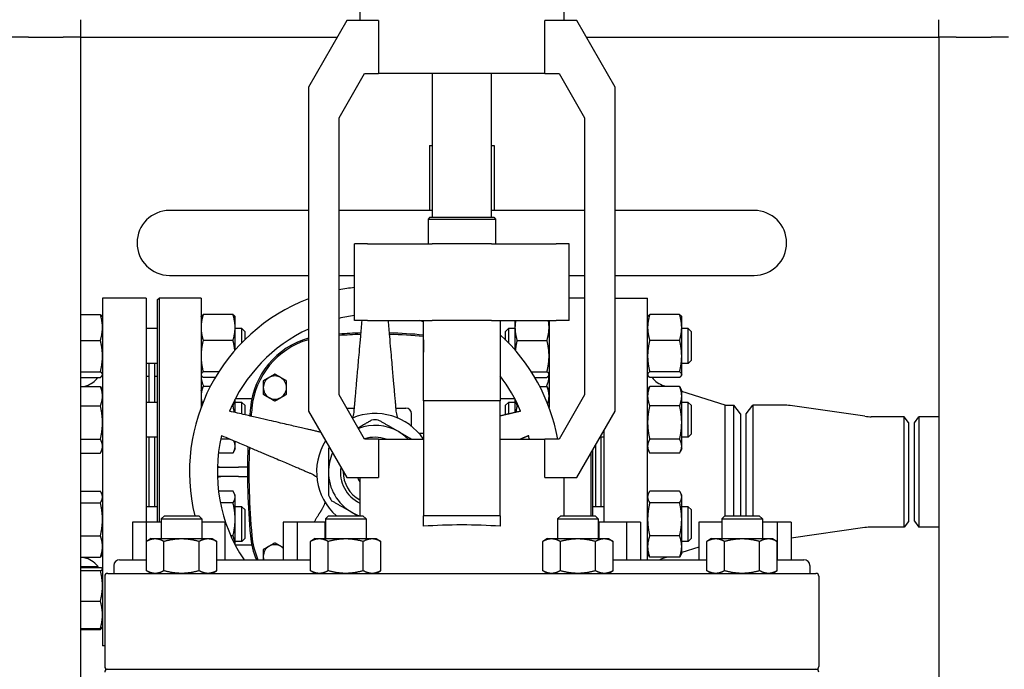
# Model space of a CAD drawing. Header units: inches. Extents: x 24 to 1128, y -69 to 748.
# Tile 472 of 656: x 601 to 622, y 362 to 376. Entities that reach past the tile are written whole.
import ezdxf

# ---------------------------------------------------------------- set-up
doc = ezdxf.new("R2010")
doc.units = ezdxf.units.IN
doc.header["$LTSCALE"] = 32
doc.header["$MEASUREMENT"] = 0
doc.layers.add('Visible (ANSI)', color=7, linetype='Continuous', lineweight=30)

msp = doc.modelspace()

# ---------------------------------------------------------------- linework, layer by layer
at = {"layer": 'Visible (ANSI)'}
for p, q in [((608.58178, 377.04017), (608.58178, 376.21317)), ((612.97949, 377.04017), (612.97949, 376.21317)), ((602.56363, 376.23367), (602.56363, 375.85867)), ((608.29963, 376.21317), (607.47263, 374.78076)), ((608.98816, 376.21317), (608.29963, 376.21317)), ((608.98816, 376.21317), (608.98816, 375.07037)), ((613.26163, 376.21317), (612.57311, 376.21317)), ((612.57311, 375.07037), (612.57311, 376.21317)), ((614.08863, 374.78076), (613.26163, 376.21317)), ((621.06363, 375.85867), (621.06363, 376.23367)), ((601.43863, 375.85867), (601.06363, 375.85867)), ((601.43863, 375.85867), (602.18863, 375.85867)), ((602.56363, 375.85867), (602.18863, 375.85867)), ((602.56363, 375.85867), (602.56363, 340.10867)), ((602.56363, 375.85867), (608.09496, 375.85867)), ((613.4663, 375.85867), (621.06363, 375.85867)), ((621.06363, 375.85867), (621.06363, 340.10867)), ((621.43863, 375.85867), (621.06363, 375.85867)), ((621.43863, 375.85867), (622.18863, 375.85867)), ((622.56363, 375.85867), (622.18863, 375.85867)), ((608.13423, 374.11543), (608.68557, 375.07037)), ((608.68557, 375.07037), (608.98816, 375.07037)), ((612.57311, 375.07037), (608.98816, 375.07037)), ((610.14463, 375.07037), (610.14463, 371.97287)), ((611.41663, 375.07037), (611.41663, 371.97287)), ((612.57311, 375.07037), (612.8757, 375.07037)), ((612.8757, 375.07037), (613.42703, 374.11543)), ((607.47263, 374.78076), (607.47263, 367.79658)), ((614.08863, 367.79658), (614.08863, 374.78076)), ((608.13423, 368.14611), (608.13423, 374.11543)), ((613.42703, 374.11543), (613.42703, 368.14611)), ((610.08063, 373.52117), (610.14463, 373.52117)), ((610.08063, 373.52117), (610.08063, 372.12117)), ((611.41663, 373.52117), (611.48063, 373.52117)), ((611.48063, 373.52117), (611.48063, 372.12117)), ((607.47263, 372.12117), (604.48063, 372.12117)), ((610.14463, 372.12117), (608.13423, 372.12117)), ((613.42703, 372.12117), (611.41663, 372.12117)), ((617.08063, 372.12117), (614.08863, 372.12117)), ((610.09113, 371.97287), (610.05213, 371.93387)), ((610.05213, 371.93387), (611.50913, 371.93387)), ((610.05213, 371.93387), (610.05213, 371.40117)), ((610.09113, 371.97287), (611.47013, 371.97287)), ((611.47013, 371.97287), (611.50913, 371.93387)), ((611.50913, 371.93387), (611.50913, 371.40117)), ((608.74787, 371.40117), (608.46503, 371.40117)), ((608.46503, 369.74717), (608.46503, 371.40117)), ((608.74787, 371.40117), (610.14053, 371.40117)), ((611.42074, 371.40117), (610.14053, 371.40117)), ((611.42074, 371.40117), (612.8134, 371.40117)), ((613.09623, 371.40117), (612.8134, 371.40117)), ((613.09623, 369.74717), (613.09623, 371.40117)), ((604.48063, 370.72117), (607.47263, 370.72117)), ((608.13423, 370.72117), (608.46503, 370.72117)), ((613.09623, 370.72117), (613.42703, 370.72117)), ((614.08863, 370.72117), (617.08063, 370.72117)), ((603.03563, 370.23367), (603.03563, 362.73367)), ((603.97563, 370.23367), (603.03563, 370.23367)), ((603.97563, 370.23367), (603.97563, 365.40117)), ((604.22313, 370.20242), (604.25438, 370.23367)), ((604.22313, 365.40117), (604.22313, 370.20242)), ((604.25438, 370.23367), (604.25438, 365.40117)), ((605.16063, 370.23367), (604.25438, 370.23367)), ((605.16063, 370.23367), (605.16063, 367.87561)), ((613.42703, 370.23367), (613.09623, 370.23367)), ((614.08863, 370.23367), (614.78563, 370.23367)), ((614.78563, 364.59117), (614.78563, 370.23367)), ((602.56363, 369.87636), (602.99055, 369.87636)), ((603.03563, 369.82488), (603.03148, 369.83378)), ((605.16063, 369.82488), (605.16478, 369.83378)), ((605.84955, 369.87636), (605.20572, 369.87636)), ((605.89463, 369.82488), (605.89048, 369.83378)), ((605.89463, 369.59837), (605.89463, 369.82488)), ((608.74787, 369.74717), (608.46503, 369.74717)), ((608.74787, 369.74717), (610.14053, 369.74717)), ((609.95383, 368.84501), (609.95383, 369.74717)), ((611.42074, 369.74717), (610.14053, 369.74717)), ((611.42074, 369.74717), (612.8134, 369.74717)), ((611.60743, 369.74717), (611.60743, 368.84501)), ((611.92663, 369.74717), (611.92663, 369.59837)), ((612.66063, 369.74717), (612.66063, 367.87561)), ((613.09623, 369.74717), (612.8134, 369.74717)), ((614.78563, 369.82488), (614.78978, 369.83378)), ((615.47455, 369.87636), (614.83072, 369.87636)), ((615.51963, 369.82488), (615.51548, 369.83378)), ((615.51963, 369.59837), (615.51963, 369.82488)), ((604.22313, 369.57488), (603.97563, 369.57488)), ((605.89463, 369.11117), (605.89463, 369.59837)), ((606.03813, 369.57488), (605.89463, 369.57488)), ((606.03813, 369.26733), (606.03813, 369.57488)), ((606.10063, 369.51238), (606.03813, 369.57488)), ((606.10063, 369.51238), (606.10063, 369.3304)), ((611.72313, 369.51238), (611.78563, 369.57488)), ((611.72313, 369.32793), (611.72313, 369.51238)), ((611.78563, 369.57488), (611.78563, 369.26474)), ((611.92663, 369.57488), (611.78563, 369.57488)), ((611.92663, 369.59837), (611.92663, 369.11117)), ((615.51963, 368.98215), (615.51963, 369.59837)), ((615.66063, 369.57488), (615.51963, 369.57488)), ((615.66063, 368.82488), (615.66063, 369.57488)), ((615.72313, 369.51238), (615.66063, 369.57488)), ((615.72313, 369.51238), (615.72313, 368.88738)), ((602.56363, 369.32039), (602.99055, 369.32039)), ((605.84955, 369.32039), (605.20572, 369.32039)), ((609.95363, 369.33487), (609.95383, 369.33487)), ((609.95363, 369.33487), (609.95363, 369.06605)), ((611.60743, 369.33487), (611.60763, 369.33487)), ((611.60763, 369.33487), (611.60763, 369.06605)), ((611.97172, 369.32039), (612.61555, 369.32039)), ((615.47455, 369.32039), (614.83072, 369.32039)), ((609.95363, 369.06605), (609.95383, 369.06605)), ((611.60743, 369.06605), (611.60763, 369.06605)), ((609.95383, 368.01817), (609.95383, 368.84501)), ((611.60743, 368.84501), (611.60743, 368.01817)), ((615.51963, 368.58365), (615.51963, 368.98215)), ((615.72313, 368.88738), (615.66063, 368.82488)), ((602.56363, 368.64391), (602.99055, 368.64391)), ((604.22313, 368.82488), (603.97563, 368.82488)), ((604.04063, 367.98376), (604.04063, 368.82488)), ((604.16063, 367.98376), (604.16063, 368.82488)), ((605.54412, 368.64391), (605.20572, 368.64391)), ((612.27714, 368.64391), (612.61555, 368.64391)), ((615.47455, 368.64391), (614.83072, 368.64391)), ((615.66063, 368.82488), (615.51963, 368.82488)), ((602.56363, 368.5234), (602.99055, 368.5234)), ((603.03563, 368.57488), (603.03148, 368.56598)), ((604.03563, 368.54367), (603.97563, 368.54367)), ((604.03563, 368.54367), (604.03563, 367.98376)), ((604.03563, 368.42367), (604.04063, 368.42367)), ((604.22313, 368.54367), (604.16063, 368.54367)), ((605.16063, 368.57488), (605.16478, 368.56598)), ((605.46977, 368.5234), (605.20572, 368.5234)), ((612.35149, 368.5234), (612.61555, 368.5234)), ((612.66063, 368.57488), (612.65648, 368.56598)), ((614.78563, 368.57488), (614.78978, 368.56598)), ((615.47455, 368.5234), (614.83072, 368.5234)), ((615.51963, 368.57488), (615.51548, 368.56598)), ((615.51963, 368.57488), (615.51963, 368.58365)), ((602.56363, 368.32726), (602.99055, 368.32726)), ((602.63652, 368.32726), (602.68661, 368.34312)), ((603.03563, 368.23376), (603.00651, 368.29622)), ((605.16063, 368.23376), (605.18976, 368.29622)), ((605.36082, 368.32726), (605.20572, 368.32726)), ((612.46045, 368.32726), (612.61555, 368.32726)), ((612.66063, 368.23376), (612.63151, 368.29622)), ((614.78563, 368.23376), (614.81476, 368.29622)), ((615.47455, 368.32726), (614.83072, 368.32726)), ((615.18474, 368.32726), (615.13466, 368.34312)), ((615.51963, 368.23376), (615.49051, 368.29622)), ((615.51963, 368.11829), (615.51963, 368.23376)), ((616.45897, 367.92367), (615.51963, 368.22119)), ((605.89463, 367.76485), (605.89463, 368.0533)), ((606.25354, 368.05847), (605.89733, 368.05847)), ((608.68557, 367.19117), (608.13423, 368.14611)), ((609.95383, 368.01817), (609.95383, 365.53717)), ((611.60743, 368.01817), (609.95383, 368.01817)), ((611.92394, 368.05847), (611.60743, 368.05847)), ((611.60743, 365.53717), (611.60743, 368.01817)), ((611.92663, 368.0533), (611.92663, 367.76485)), ((613.42703, 368.14611), (612.8757, 367.19117)), ((615.51963, 367.55008), (615.51963, 368.11829)), ((602.56363, 367.90933), (602.99055, 367.90933)), ((604.22313, 367.98376), (603.97563, 367.98376)), ((605.84955, 367.90933), (605.82397, 367.90933)), ((606.03813, 367.98376), (605.89463, 367.98376)), ((606.03813, 367.73173), (606.03813, 367.98376)), ((606.10063, 367.92126), (606.03813, 367.98376)), ((606.10063, 367.92126), (606.10063, 367.7173)), ((607.47263, 367.79658), (608.29963, 366.36417)), ((608.29848, 367.86162), (608.45911, 367.86162)), ((609.36215, 367.86162), (609.57303, 367.86162)), ((611.72313, 367.92126), (611.78563, 367.98376)), ((611.72313, 367.71787), (611.72313, 367.92126)), ((611.78563, 367.98376), (611.78563, 367.7323)), ((611.92663, 367.98376), (611.78563, 367.98376)), ((611.97172, 367.90933), (611.9973, 367.90933)), ((613.26163, 366.36417), (614.08863, 367.79658)), ((615.47455, 367.90933), (614.83072, 367.90933)), ((615.66063, 367.98376), (615.51963, 367.98376)), ((615.66063, 367.23376), (615.66063, 367.98376)), ((615.72313, 367.92126), (615.66063, 367.98376)), ((615.72313, 367.92126), (615.72313, 367.29626)), ((616.45897, 365.53717), (616.45897, 367.92367)), ((616.45897, 367.92367), (616.64176, 367.92367)), ((616.64176, 365.53717), (616.64176, 367.92367)), ((616.78563, 367.73617), (616.64176, 367.92367)), ((616.91063, 367.73617), (617.05451, 367.92367)), ((617.05451, 367.92367), (617.05451, 365.53717)), ((617.71457, 367.92367), (617.05451, 367.92367)), ((619.46528, 367.68372), (617.85599, 367.91362)), ((609.69803, 367.46713), (609.69803, 367.73662)), ((616.78563, 367.73617), (616.78563, 365.53717)), ((616.91063, 365.53717), (616.91063, 367.73617)), ((620.31472, 367.67367), (619.6067, 367.67367)), ((620.31472, 365.29367), (620.31472, 367.67367)), ((620.41063, 367.54867), (620.31472, 367.67367)), ((620.53563, 367.54617), (620.63155, 367.67117)), ((620.63155, 367.67117), (620.63155, 365.29617)), ((621.06363, 367.67117), (620.63155, 367.67117)), ((613.84563, 365.40117), (613.84563, 367.37569)), ((615.51963, 367.04054), (615.51963, 367.55008)), ((620.41063, 367.54867), (620.41063, 365.41867)), ((620.53563, 365.42117), (620.53563, 367.54617)), ((602.56363, 367.19083), (602.99055, 367.19083)), ((604.22313, 367.23376), (603.97563, 367.23376)), ((604.03563, 367.23376), (604.03563, 365.73358)), ((604.04063, 365.73358), (604.04063, 367.23376)), ((604.16063, 365.73358), (604.16063, 367.23376)), ((605.78614, 367.19083), (605.58499, 367.19083)), ((605.89463, 367.04054), (605.89463, 367.14477)), ((608.98816, 367.19117), (608.68557, 367.19117)), ((608.98816, 367.19117), (609.95383, 367.19117)), ((608.98816, 367.19117), (608.98816, 366.36417)), ((611.60743, 367.19117), (612.57311, 367.19117)), ((612.8757, 367.19117), (612.57311, 367.19117)), ((612.57311, 366.36417), (612.57311, 367.19117)), ((613.84563, 367.23376), (613.76369, 367.23376)), ((613.78563, 365.73358), (613.78563, 367.23376)), ((615.47455, 367.19083), (614.83072, 367.19083)), ((615.66063, 367.23376), (615.51963, 367.23376)), ((615.72313, 367.29626), (615.66063, 367.23376)), ((603.03563, 366.98376), (603.00651, 366.9213)), ((605.89463, 366.98376), (605.86551, 366.9213)), ((605.89463, 366.98376), (605.89463, 367.04054)), ((613.59813, 366.947), (613.59813, 365.53717)), ((613.66063, 367.05526), (613.66063, 365.73358)), ((613.66563, 365.73358), (613.66563, 367.06392)), ((614.78563, 366.98376), (614.81476, 366.9213)), ((615.51963, 366.98376), (615.49051, 366.9213)), ((615.51963, 366.98376), (615.51963, 367.04054)), ((602.56363, 366.89026), (602.99055, 366.89026)), ((605.84955, 366.89026), (605.53503, 366.89026)), ((613.56688, 365.53717), (613.56688, 366.89288)), ((615.47455, 366.89026), (614.83072, 366.89026)), ((605.5121, 366.58367), (605.96563, 366.58367)), ((606.16097, 366.58367), (605.96563, 366.58367)), ((605.96563, 366.38367), (605.5121, 366.38367)), ((605.96563, 366.38367), (606.16097, 366.38367)), ((608.29963, 366.36417), (608.98816, 366.36417)), ((608.58178, 366.36417), (608.58178, 365.53717)), ((612.57311, 366.36417), (613.26163, 366.36417)), ((612.97949, 366.36417), (612.97949, 365.53717)), ((602.56363, 366.07014), (602.99055, 366.07014)), ((603.03563, 365.98358), (603.01616, 366.02535)), ((605.84955, 366.07014), (605.53588, 366.07014)), ((605.89463, 365.98358), (605.87516, 366.02535)), ((605.89463, 365.94443), (605.89463, 365.98358)), ((605.89463, 365.46294), (605.89463, 365.94443)), ((614.78563, 365.98358), (614.80511, 366.02535)), ((615.47455, 366.07014), (614.83072, 366.07014)), ((615.51963, 365.98358), (615.50016, 366.02535)), ((615.51963, 365.94443), (615.51963, 365.98358)), ((615.51963, 365.46294), (615.51963, 365.94443)), ((602.56363, 365.81872), (602.99055, 365.81872)), ((604.22313, 365.73358), (603.97563, 365.73358)), ((605.84955, 365.81872), (605.57629, 365.81872)), ((606.03813, 365.73358), (605.89463, 365.73358)), ((606.03813, 364.98358), (606.03813, 365.73358)), ((606.10063, 365.67108), (606.03813, 365.73358)), ((606.10063, 365.67108), (606.10063, 365.04608)), ((613.84563, 365.73358), (613.59813, 365.73358)), ((615.47455, 365.81872), (614.83072, 365.81872)), ((615.66063, 365.73358), (615.51963, 365.73358)), ((615.66063, 364.98358), (615.66063, 365.73358)), ((615.72313, 365.67108), (615.66063, 365.73358)), ((615.72313, 365.67108), (615.72313, 365.04608)), ((604.36877, 365.53717), (604.30262, 365.47102)), ((604.30262, 365.47102), (605.17762, 365.47102)), ((604.30262, 365.47102), (604.30262, 365.04667)), ((604.36877, 365.53717), (605.11147, 365.53717)), ((605.11147, 365.53717), (605.17762, 365.47102)), ((605.17762, 365.47102), (605.17762, 365.04667)), ((605.89463, 364.91404), (605.89463, 365.46294)), ((607.90722, 365.53717), (607.84107, 365.47102)), ((607.84107, 365.47102), (608.71607, 365.47102)), ((607.84107, 365.47102), (607.84107, 365.04667)), ((607.90722, 365.53717), (608.64992, 365.53717)), ((608.64992, 365.53717), (608.71607, 365.47102)), ((608.71607, 365.47102), (608.71607, 365.04667)), ((609.95383, 365.31235), (609.95383, 365.53717)), ((611.60743, 365.53717), (609.95383, 365.53717)), ((611.60743, 365.53717), (611.60743, 365.31235)), ((612.91134, 365.53717), (612.84519, 365.47102)), ((612.84519, 365.47102), (613.72019, 365.47102)), ((612.84519, 365.47102), (612.84519, 365.04667)), ((612.91134, 365.53717), (613.65404, 365.53717)), ((613.65404, 365.53717), (613.72019, 365.47102)), ((613.72019, 365.47102), (613.72019, 365.04667)), ((615.51963, 364.8771), (615.51963, 365.46294)), ((616.44979, 365.53717), (616.38364, 365.47102)), ((616.38364, 365.47102), (617.25864, 365.47102)), ((616.38364, 365.47102), (616.38364, 365.04667)), ((616.44979, 365.53717), (617.19249, 365.53717)), ((617.19249, 365.53717), (617.25864, 365.47102)), ((617.25864, 365.47102), (617.25864, 365.04667)), ((603.68063, 365.40117), (603.68063, 364.59117)), ((603.98063, 365.40117), (603.68063, 365.40117)), ((603.98063, 365.40117), (603.98063, 364.59117)), ((604.30262, 365.40117), (603.98063, 365.40117)), ((605.67108, 365.40117), (605.17762, 365.40117)), ((605.67108, 365.40117), (605.67108, 364.59117)), ((606.93063, 365.40117), (606.93063, 364.59117)), ((607.23063, 365.40117), (606.93063, 365.40117)), ((607.23063, 365.40117), (607.23063, 364.59117)), ((607.83063, 365.40117), (607.23063, 365.40117)), ((607.83063, 365.40117), (607.83063, 365.04667)), ((607.84107, 365.40117), (607.83063, 365.40117)), ((613.73063, 365.40117), (613.72019, 365.40117)), ((613.73063, 365.40117), (613.73063, 365.04667)), ((614.33063, 365.40117), (613.73063, 365.40117)), ((614.33063, 365.40117), (614.33063, 364.59117)), ((614.63063, 365.40117), (614.33063, 365.40117)), ((614.63063, 365.40117), (614.63063, 364.59117)), ((615.89018, 365.40117), (615.89018, 364.59117)), ((616.38364, 365.40117), (615.89018, 365.40117)), ((617.58063, 365.40117), (617.25864, 365.40117)), ((617.58063, 365.40117), (617.58063, 364.59117)), ((617.88063, 365.40117), (617.58063, 365.40117)), ((617.88063, 365.40117), (617.88063, 364.59117)), ((619.46528, 365.28362), (617.88063, 365.05724)), ((620.31472, 365.29367), (619.6067, 365.29367)), ((620.41063, 365.41867), (620.31472, 365.29367)), ((620.53563, 365.42117), (620.63155, 365.29617)), ((621.06363, 365.29617), (620.63155, 365.29617)), ((602.56363, 365.10717), (602.99055, 365.10717)), ((604.08412, 365.04667), (603.98264, 364.98808)), ((604.08412, 365.04667), (604.17201, 365.04667)), ((604.17201, 365.04667), (604.74012, 365.04667)), ((604.74012, 365.04667), (605.30824, 365.04667)), ((605.30824, 365.04667), (605.39612, 365.04667)), ((605.39612, 365.04667), (605.49761, 364.98808)), ((605.84955, 365.10717), (605.80174, 365.10717)), ((606.10063, 365.04608), (606.03813, 364.98358)), ((607.62257, 365.04667), (607.52109, 364.98808)), ((607.62257, 365.04667), (607.71046, 365.04667)), ((607.71046, 365.04667), (608.27857, 365.04667)), ((608.27857, 365.04667), (608.84668, 365.04667)), ((608.84668, 365.04667), (608.93457, 365.04667)), ((608.93457, 365.04667), (609.03606, 364.98808)), ((612.62669, 365.04667), (612.52521, 364.98808)), ((612.62669, 365.04667), (612.71458, 365.04667)), ((612.71458, 365.04667), (613.28269, 365.04667)), ((613.28269, 365.04667), (613.85081, 365.04667)), ((613.85081, 365.04667), (613.93869, 365.04667)), ((613.93869, 365.04667), (614.04018, 364.98808)), ((615.47455, 365.10717), (614.83072, 365.10717)), ((615.72313, 365.04608), (615.66063, 364.98358)), ((616.16514, 365.04667), (616.06366, 364.98808)), ((616.16514, 365.04667), (616.25303, 365.04667)), ((616.25303, 365.04667), (616.82114, 365.04667)), ((616.82114, 365.04667), (617.38925, 365.04667)), ((617.38925, 365.04667), (617.47714, 365.04667)), ((617.47714, 365.04667), (617.57863, 364.98808)), ((603.98264, 364.35526), (603.98264, 364.98808)), ((604.36138, 364.35526), (604.36138, 364.98808)), ((605.11887, 364.35526), (605.11887, 364.98808)), ((605.49761, 364.35526), (605.49761, 364.98808)), ((606.03813, 364.98358), (605.89463, 364.98358)), ((606.25354, 364.90887), (605.89733, 364.90887)), ((607.52109, 364.35526), (607.52109, 364.98808)), ((607.89983, 364.35526), (607.89983, 364.98808)), ((608.65731, 364.35526), (608.65731, 364.98808)), ((609.03606, 364.35526), (609.03606, 364.98808)), ((612.52521, 364.35526), (612.52521, 364.98808)), ((612.90395, 364.35526), (612.90395, 364.98808)), ((613.66144, 364.35526), (613.66144, 364.98808)), ((614.04018, 364.35526), (614.04018, 364.98808)), ((615.66063, 364.98358), (615.51963, 364.98358)), ((615.51963, 364.73358), (615.51963, 364.8771)), ((615.89018, 364.86352), (615.51963, 364.74615)), ((616.06366, 364.35526), (616.06366, 364.98808)), ((616.4424, 364.35526), (616.4424, 364.98808)), ((617.19988, 364.35526), (617.19988, 364.98808)), ((617.57863, 364.35526), (617.57863, 364.98808)), ((602.56363, 364.64703), (602.99055, 364.64703)), ((602.6146, 364.64703), (602.68661, 364.62422)), ((603.03563, 364.73358), (603.01616, 364.69181)), ((614.78563, 364.73358), (614.80511, 364.69181)), ((615.47455, 364.64703), (614.83072, 364.64703)), ((615.20667, 364.64703), (615.13466, 364.62422)), ((615.51963, 364.73358), (615.50016, 364.69181)), ((602.56363, 364.44394), (602.93832, 364.44394)), ((602.56363, 364.42358), (602.99055, 364.42358)), ((603.03563, 364.39246), (603.03434, 364.39524)), ((603.28063, 364.46617), (603.28063, 364.29667)), ((603.40563, 364.59117), (603.98264, 364.59117)), ((605.49761, 364.59117), (607.52109, 364.59117)), ((614.04018, 364.59117), (616.06366, 364.59117)), ((617.57863, 364.59117), (618.15563, 364.59117)), ((618.28063, 364.46617), (618.28063, 364.29667)), ((602.56363, 364.35582), (602.99055, 364.35582)), ((603.08463, 364.23367), (603.08463, 362.29217)), ((603.14763, 364.29667), (618.41363, 364.29667)), ((604.08412, 364.29667), (603.98264, 364.35526)), ((605.39612, 364.29667), (605.49761, 364.35526)), ((607.62257, 364.29667), (607.52109, 364.35526)), ((608.93457, 364.29667), (609.03606, 364.35526)), ((612.62669, 364.29667), (612.52521, 364.35526)), ((613.93869, 364.29667), (614.04018, 364.35526)), ((616.16514, 364.29667), (616.06366, 364.35526)), ((617.47714, 364.29667), (617.57863, 364.35526)), ((618.47663, 364.23367), (618.47663, 362.29217)), ((602.56363, 363.6997), (602.99055, 363.6997)), ((602.56363, 363.11134), (602.99055, 363.11134)), ((603.03434, 363.13969), (603.03148, 363.13356)), ((603.03563, 363.14246), (603.03434, 363.13969)), ((602.56363, 363.09098), (602.99055, 363.09098)), ((603.08463, 362.73367), (603.03563, 362.73367)), ((603.14763, 362.22917), (618.41363, 362.22917)), ((603.14763, 362.22917), (618.41363, 362.22917))]:
    msp.add_line(p, q, dxfattribs=at)
for centre, radius, start, end in [((604.48063, 371.42117), 0.7, 90, 270), ((617.08063, 371.42117), 0.7, 270, 90), ((608.91063, 366.48367), 4, 96.396026, 101.192153), ((608.91063, 366.48367), 4, 111.069492, 193.68743), ((608.91063, 366.48367), 3.4, 97.530782, 103.200122), ((608.91063, 366.48367), 3.4, 72.132095, 73.70973), ((608.91063, 366.48367), 3.4, 115.020416, 157.35073), ((608.91063, 358.2632), 11.22047, 91.583081, 93.967749), ((608.91063, 358.2632), 11.22047, 84.66534, 88.416919), ((607.94885, 367.70251), 1.73228, 105.956589, 174.744707), ((607.94885, 367.70251), 1.70103, 106.25778, 174.744707), ((608.91063, 358.2632), 11.18922, 91.601548, 93.978848), ((608.91063, 358.2632), 11.18922, 84.650398, 88.398452), ((608.91063, 366.48367), 4, 10.18779, 47.607944), ((610.78063, 371.06687), 2.165, 247.543237, 247.548964), ((610.78063, 371.06687), 2.165, 292.451036, 292.456763), ((602.53563, 368.81978), 0.5, 287.574716, 323.645749), ((605.66063, 368.55847), 0.5, 180, 207.543912), ((606.75118, 368.30257), 0.25, 120, 180), ((606.75118, 368.30257), 0.25, 60, 120), ((606.75118, 368.30257), 0.25, 0, 60), ((608.91063, 366.48367), 3.4, 22.64927, 37.516644), ((612.16063, 368.55847), 0.5, 332.456088, 0), ((615.28563, 368.81978), 0.5, 216.354251, 252.425284), ((606.75118, 368.30257), 0.25, 180, 240), ((606.75118, 368.30257), 0.25, 300, 0), ((606.75118, 368.30257), 0.25, 240, 300), ((621.2, 366.48367), 15.03937, 174.744704, 175.39081), ((621.2, 366.48367), 15.00812, 174.744704, 175.408408), ((609.57303, 367.73662), 0.125, 0, 90), ((617.71457, 366.92367), 1, 81.869898, 90), ((608.91063, 366.48367), 1.25984, 34.165006, 112.757073), ((608.91063, 366.48367), 1.12205, 86.525352, 93.474648), ((596.62126, 366.48367), 15.03937, 4.60919, 4.820663), ((619.6067, 368.67367), 1, 261.869898, 270), ((608.91063, 366.48367), 1.00394, 60, 110.896774), ((608.91063, 366.48367), 1.00394, 44.807371, 60), ((608.91063, 366.48367), 3.4, 166.64927, 213.822207), ((608.91063, 366.48367), 1.25984, 147.867773, 228.701757), ((608.91063, 366.48367), 0.74803, 71.052375, 107.740518), ((608.91063, 366.48367), 3.4, 12.010341, 13.35073), ((621.2, 366.48367), 15.03937, 177.927003, 185.255296), ((621.2, 366.48367), 15.00812, 177.972631, 185.255296), ((608.91063, 366.48367), 1.12205, 151.657248, 153.474648), ((608.91063, 366.48367), 1.00394, 155.91484, 180), ((608.91063, 366.48367), 0.74803, 171.92972, 243.919719), ((608.91063, 366.48367), 1.00394, 180, 240), ((608.91063, 366.48367), 0.68553, 179.207747, 241.333458), ((608.91063, 366.48367), 0.3937, 197.669747, 213.353209), ((608.91063, 366.48367), 1.12205, 206.525352, 213.474648), ((608.91063, 366.48367), 1.00394, 240, 250.525203), ((619.6067, 364.29367), 1, 90, 98.130102), ((607.94885, 365.26482), 1.73228, 185.255296, 202.885001), ((607.94885, 365.26482), 1.70103, 185.255296, 203.330042), ((606.75118, 364.66477), 0.25, 120, 180), ((606.75118, 364.66477), 0.25, 60, 120), ((606.75118, 364.66477), 0.25, 44.127247, 60), ((602.53563, 364.14756), 0.5, 33.50812, 72.425284), ((606.75118, 364.66477), 0.25, 180, 197.122129), ((615.28563, 364.14756), 0.5, 107.574716, 117.47301), ((603.40563, 364.46617), 0.125, 90, 180), ((618.15563, 364.46617), 0.125, 0, 90), ((603.14763, 364.23367), 0.063, 90, 180), ((618.41363, 364.23367), 0.063, 0, 90), ((603.14763, 362.29217), 0.063, 180, 270), ((618.41363, 362.29217), 0.063, 270, 0), ((603.14763, 362.16617), 0.063, 90, 180), ((618.41363, 362.16617), 0.063, 0, 90)]:
    msp.add_arc(centre, radius, start, end, dxfattribs=at)
msp.add_ellipse((610.78063, 364.95309), major_axis=(-2.19886, 0), ratio=0.17632698, start_param=4.32689867, end_param=5.09787929, dxfattribs=at)
for points, weights in [([(602.99055, 369.87636), (603.0222, 369.85369), (603.03148, 369.83378)], [1, 1.02634702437, 1.01611555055]), ([(603.03563, 369.59837), (603.03563, 369.72738), (602.99055, 369.87636)], [1, 1.0379548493, 1]), ([(605.20572, 369.87636), (605.16063, 369.72738), (605.16063, 369.59837)], [1, 1.0379548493, 1]), ([(605.16478, 369.83378), (605.17407, 369.85369), (605.20572, 369.87636)], [1.01611555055, 1.02634702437, 1]), ([(605.89463, 369.59837), (605.89463, 369.72738), (605.84955, 369.87636)], [1, 1.0379548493, 1]), ([(605.84955, 369.87636), (605.8812, 369.85369), (605.89048, 369.83378)], [1, 1.02634702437, 1.01611555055]), ([(608.62408, 369.74717), (608.50418, 368.3767), (608.45333, 367.79552)], [1.03730465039, 1.60139192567, 2.03628035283]), ([(609.36793, 367.79552), (609.31709, 368.3767), (609.19719, 369.74717)], [2.03628035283, 1.60139192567, 1.03730465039]), ([(611.94023, 369.74717), (611.92663, 369.67107), (611.92663, 369.59837)], [1.018753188, 1.02104029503, 1]), ([(612.66063, 369.59837), (612.66063, 369.67107), (612.64703, 369.74717)], [1, 1.02104029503, 1.018753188]), ([(614.83072, 369.87636), (614.78563, 369.72738), (614.78563, 369.59837)], [1, 1.0379548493, 1]), ([(614.78978, 369.83378), (614.79907, 369.85369), (614.83072, 369.87636)], [1.01611555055, 1.02634702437, 1]), ([(615.47455, 369.87636), (615.5062, 369.85369), (615.51548, 369.83378)], [1, 1.02634702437, 1.01611555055]), ([(615.51963, 369.59837), (615.51963, 369.72738), (615.47455, 369.87636)], [1, 1.0379548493, 1]), ([(602.99055, 369.32039), (603.03563, 369.46936), (603.03563, 369.59837)], [1, 1.0379548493, 1]), ([(605.16063, 369.59837), (605.16063, 369.46936), (605.20572, 369.32039)], [1, 1.0379548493, 1]), ([(605.84955, 369.32039), (605.89463, 369.46936), (605.89463, 369.59837)], [1, 1.0379548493, 1]), ([(611.92663, 369.59837), (611.92663, 369.46936), (611.97172, 369.32039)], [1, 1.0379548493, 1]), ([(612.61555, 369.32039), (612.66063, 369.46936), (612.66063, 369.59837)], [1, 1.0379548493, 1]), ([(614.78563, 369.59837), (614.78563, 369.46936), (614.83072, 369.32039)], [1, 1.0379548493, 1]), ([(615.47455, 369.32039), (615.51963, 369.46936), (615.51963, 369.59837)], [1, 1.0379548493, 1]), ([(603.03563, 368.98215), (603.03563, 369.13912), (602.99055, 369.32039)], [1, 1.0379548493, 1]), ([(605.20572, 369.32039), (605.16063, 369.13912), (605.16063, 368.98215)], [1, 1.0379548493, 1]), ([(605.8884, 369.10399), (605.87811, 369.20556), (605.84955, 369.32039)], [1.01779547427, 1.02371349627, 1]), ([(611.97172, 369.32039), (611.94316, 369.20556), (611.93287, 369.10399)], [1, 1.02371349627, 1.01779547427]), ([(612.66063, 368.98215), (612.66063, 369.13912), (612.61555, 369.32039)], [1, 1.0379548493, 1]), ([(614.83072, 369.32039), (614.78563, 369.13912), (614.78563, 368.98215)], [1, 1.0379548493, 1]), ([(615.51963, 368.98215), (615.51963, 369.13912), (615.47455, 369.32039)], [1, 1.0379548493, 1]), ([(602.99055, 368.64391), (603.03563, 368.82517), (603.03563, 368.98215)], [1, 1.0379548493, 1]), ([(605.16063, 368.98215), (605.16063, 368.82517), (605.20572, 368.64391)], [1, 1.0379548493, 1]), ([(612.61555, 368.64391), (612.66063, 368.82517), (612.66063, 368.98215)], [1, 1.0379548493, 1]), ([(614.78563, 368.98215), (614.78563, 368.82517), (614.83072, 368.64391)], [1, 1.0379548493, 1]), ([(615.47455, 368.64391), (615.51963, 368.82517), (615.51963, 368.98215)], [1, 1.0379548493, 1]), ([(603.03563, 368.58365), (603.03563, 368.61161), (602.99055, 368.64391)], [1, 1.0379548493, 1]), ([(605.20572, 368.64391), (605.16063, 368.61161), (605.16063, 368.58365)], [1, 1.0379548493, 1]), ([(612.66063, 368.58365), (612.66063, 368.61161), (612.61555, 368.64391)], [1, 1.0379548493, 1]), ([(614.83072, 368.64391), (614.78563, 368.61161), (614.78563, 368.58365)], [1, 1.0379548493, 1]), ([(615.51963, 368.58365), (615.51963, 368.61161), (615.47455, 368.64391)], [1, 1.0379548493, 1]), ([(602.99055, 368.5234), (603.03563, 368.55569), (603.03563, 368.58365)], [1, 1.0379548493, 1]), ([(605.16063, 368.58365), (605.16063, 368.55569), (605.20572, 368.5234)], [1, 1.0379548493, 1]), ([(606.62618, 368.51907), (606.56817, 368.48558), (606.50118, 368.4469)], [1, 1.04314139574, 1.01001874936]), ([(606.50118, 368.4469), (606.50118, 368.36955), (606.50118, 368.30257)], [1.01001874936, 1.04314139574, 1]), ([(606.75118, 368.59124), (606.6842, 368.55257), (606.62618, 368.51907)], [1.01001874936, 1.04314139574, 1]), ([(606.87618, 368.51907), (606.81817, 368.55257), (606.75118, 368.59124)], [1, 1.04314139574, 1.01001874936]), ([(607.00118, 368.4469), (606.9342, 368.48558), (606.87618, 368.51907)], [1.01001874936, 1.04314139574, 1]), ([(607.00118, 368.30257), (607.00118, 368.36955), (607.00118, 368.4469)], [1, 1.04314139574, 1.01001874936]), ([(612.61555, 368.5234), (612.66063, 368.55569), (612.66063, 368.58365)], [1, 1.0379548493, 1]), ([(614.78563, 368.58365), (614.78563, 368.55569), (614.83072, 368.5234)], [1, 1.0379548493, 1]), ([(615.47455, 368.5234), (615.51963, 368.55569), (615.51963, 368.58365)], [1, 1.0379548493, 1]), ([(603.03563, 368.11829), (603.03563, 368.21527), (602.99055, 368.32726)], [1, 1.0379548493, 1]), ([(602.99055, 368.32726), (602.99945, 368.31136), (603.00651, 368.29622)], [1, 1.00727059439, 1.01175569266]), ([(605.20572, 368.32726), (605.16063, 368.21527), (605.16063, 368.11829)], [1, 1.0379548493, 1]), ([(605.18976, 368.29622), (605.19682, 368.31136), (605.20572, 368.32726)], [1.01175569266, 1.00727059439, 1]), ([(606.50118, 368.30257), (606.50118, 368.23558), (606.50118, 368.15823)], [1, 1.04314139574, 1.01001874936]), ([(607.00118, 368.15823), (607.00118, 368.23558), (607.00118, 368.30257)], [1.01001874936, 1.04314139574, 1]), ([(612.61555, 368.32726), (612.62445, 368.31136), (612.63151, 368.29622)], [1, 1.00727059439, 1.01175569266]), ([(612.66063, 368.11829), (612.66063, 368.21527), (612.61555, 368.32726)], [1, 1.0379548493, 1]), ([(614.83072, 368.32726), (614.78563, 368.21527), (614.78563, 368.11829)], [1, 1.0379548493, 1]), ([(614.81476, 368.29622), (614.82182, 368.31136), (614.83072, 368.32726)], [1.01175569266, 1.00727059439, 1]), ([(615.51963, 368.11829), (615.51963, 368.21527), (615.47455, 368.32726)], [1, 1.0379548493, 1]), ([(615.47455, 368.32726), (615.48345, 368.31136), (615.49051, 368.29622)], [1, 1.00727059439, 1.01175569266]), ([(602.99055, 367.90933), (603.03563, 368.02131), (603.03563, 368.11829)], [1, 1.0379548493, 1]), ([(605.16063, 368.11829), (605.16063, 368.03915), (605.1899, 367.95206)], [1, 1.03075886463, 1.01166334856]), ([(605.84955, 367.90933), (605.87753, 367.97884), (605.88796, 368.04042)], [1, 1.02322609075, 1.01802623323]), ([(606.50118, 368.15823), (606.56817, 368.11955), (606.62618, 368.08606)], [1.01001874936, 1.04314139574, 1]), ([(606.62618, 368.08606), (606.6842, 368.05257), (606.75118, 368.01389)], [1, 1.04314139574, 1.01001874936]), ([(606.75118, 368.01389), (606.81817, 368.05257), (606.87618, 368.08606)], [1.01001874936, 1.04314139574, 1]), ([(606.87618, 368.08606), (606.9342, 368.11955), (607.00118, 368.15823)], [1, 1.04314139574, 1.01001874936]), ([(611.9333, 368.04042), (611.94373, 367.97884), (611.97172, 367.90933)], [1.01802623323, 1.02322609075, 1]), ([(612.63136, 367.95206), (612.66063, 368.03915), (612.66063, 368.11829)], [1.01166334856, 1.03075886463, 1]), ([(614.78563, 368.11829), (614.78563, 368.02131), (614.83072, 367.90933)], [1, 1.0379548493, 1]), ([(615.47455, 367.90933), (615.51963, 368.02131), (615.51963, 368.11829)], [1, 1.0379548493, 1]), ([(603.03563, 367.55008), (603.03563, 367.7168), (602.99055, 367.90933)], [1, 1.0379548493, 1]), ([(607.73645, 367.33964), (607.14852, 367.47537), (605.77284, 367.79297)], [1.9624175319, 1.53990810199, 1]), ([(605.87714, 367.76889), (605.86669, 367.83611), (605.84955, 367.90933)], [1.01772533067, 1.01410284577, 1]), ([(612.04842, 367.79297), (611.81248, 367.7385), (611.60743, 367.69116)], [1, 1.0639807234, 1.12631282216]), ([(611.97172, 367.90933), (611.95457, 367.83611), (611.94413, 367.76889)], [1, 1.01410284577, 1.01772533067]), ([(614.83072, 367.90933), (614.78563, 367.7168), (614.78563, 367.55008)], [1, 1.0379548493, 1]), ([(615.51963, 367.55008), (615.51963, 367.7168), (615.47455, 367.90933)], [1, 1.0379548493, 1]), ([(608.84263, 367.60365), (608.6871, 367.51386), (608.54622, 367.43252)], [1.0171026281, 1.03103446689, 1.01838433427]), ([(609.4126, 367.3531), (609.20767, 367.47142), (608.97864, 367.60365)], [1, 1.03775343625, 1.0171026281]), ([(602.99055, 367.19083), (603.03563, 367.38335), (603.03563, 367.55008)], [1, 1.0379548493, 1]), ([(609.69308, 367.19117), (609.54937, 367.27414), (609.4126, 367.3531)], [1.02439498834, 1.02488429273, 1]), ([(614.78563, 367.55008), (614.78563, 367.38335), (614.83072, 367.19083)], [1, 1.0379548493, 1]), ([(615.47455, 367.19083), (615.51963, 367.38335), (615.51963, 367.55008)], [1, 1.0379548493, 1]), ([(603.03563, 367.04054), (603.03563, 367.11029), (602.99055, 367.19083)], [1, 1.0379548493, 1]), ([(605.60252, 367.26877), (606.96496, 366.69045), (607.52167, 366.45414)], [1, 1.58117079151, 2.0263127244]), ([(605.89463, 367.04054), (605.89463, 367.0959), (605.86703, 367.15649)], [1, 1.02988757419, 1.01270516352]), ([(612.03594, 367.19117), (612.12463, 367.22882), (612.21875, 367.26877)], [1.05182853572, 1.02605092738, 1]), ([(614.83072, 367.19083), (614.78563, 367.11029), (614.78563, 367.04054)], [1, 1.0379548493, 1]), ([(615.51963, 367.04054), (615.51963, 367.11029), (615.47455, 367.19083)], [1, 1.0379548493, 1]), ([(602.99055, 366.89026), (603.03563, 366.9708), (603.03563, 367.04054)], [1, 1.0379548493, 1]), ([(605.84955, 366.89026), (605.89463, 366.9708), (605.89463, 367.04054)], [1, 1.0379548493, 1]), ([(607.9067, 366.98477), (607.9067, 366.7203), (607.9067, 366.48367)], [1.0171026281, 1.03775343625, 1]), ([(614.78563, 367.04054), (614.78563, 366.9708), (614.83072, 366.89026)], [1, 1.0379548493, 1]), ([(615.47455, 366.89026), (615.51963, 366.9708), (615.51963, 367.04054)], [1, 1.0379548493, 1]), ([(607.9067, 366.48367), (607.9067, 366.24704), (607.9067, 365.98257)], [1, 1.03775343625, 1.0171026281]), ([(603.03563, 365.94443), (603.03563, 366.00277), (602.99055, 366.07014)], [1, 1.0379548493, 1]), ([(602.99055, 365.81872), (603.03563, 365.88609), (603.03563, 365.94443)], [1, 1.0379548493, 1]), ([(605.89463, 365.94443), (605.89463, 366.00277), (605.84955, 366.07014)], [1, 1.0379548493, 1]), ([(605.84955, 365.81872), (605.89463, 365.88609), (605.89463, 365.94443)], [1, 1.0379548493, 1]), ([(614.83072, 366.07014), (614.78563, 366.00277), (614.78563, 365.94443)], [1, 1.0379548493, 1]), ([(614.78563, 365.94443), (614.78563, 365.88609), (614.83072, 365.81872)], [1, 1.0379548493, 1]), ([(615.51963, 365.94443), (615.51963, 366.00277), (615.47455, 366.07014)], [1, 1.0379548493, 1]), ([(615.47455, 365.81872), (615.51963, 365.88609), (615.51963, 365.94443)], [1, 1.0379548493, 1]), ([(603.03563, 365.46294), (603.03563, 365.62806), (602.99055, 365.81872)], [1, 1.0379548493, 1]), ([(605.89463, 365.46294), (605.89463, 365.62806), (605.84955, 365.81872)], [1, 1.0379548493, 1]), ([(607.76958, 365.69115), (607.69131, 365.56089), (607.59534, 365.40117)], [2.0263127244, 1.89244087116, 1.74626597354]), ([(607.9747, 365.86478), (608.20374, 365.73255), (608.40866, 365.61423)], [1.0171026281, 1.03775343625, 1]), ([(614.83072, 365.81872), (614.78563, 365.62806), (614.78563, 365.46294)], [1, 1.0379548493, 1]), ([(615.51963, 365.46294), (615.51963, 365.62806), (615.47455, 365.81872)], [1, 1.0379548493, 1]), ([(602.99055, 365.10717), (603.03563, 365.29783), (603.03563, 365.46294)], [1, 1.0379548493, 1]), ([(605.84955, 365.10717), (605.89463, 365.29783), (605.89463, 365.46294)], [1, 1.0379548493, 1]), ([(608.40866, 365.61423), (608.47502, 365.57593), (608.54214, 365.53717)], [1, 1.01191951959, 1.018017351]), ([(614.78563, 365.46294), (614.78563, 365.29783), (614.83072, 365.10717)], [1, 1.0379548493, 1]), ([(615.47455, 365.10717), (615.51963, 365.29783), (615.51963, 365.46294)], [1, 1.0379548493, 1]), ([(603.03563, 364.8771), (603.03563, 364.98387), (602.99055, 365.10717)], [1, 1.0379548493, 1]), ([(603.98264, 364.98808), (604.08412, 365.04667), (604.17201, 365.04667)], [1.01001874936, 1.04314139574, 1]), ([(604.17201, 365.04667), (604.2599, 365.04667), (604.36138, 364.98808)], [1, 1.04314139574, 1.01001874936]), ([(604.36138, 364.98808), (604.56435, 365.04667), (604.74012, 365.04667)], [1.01001874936, 1.04314139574, 1]), ([(604.74012, 365.04667), (604.9159, 365.04667), (605.11887, 364.98808)], [1, 1.04314139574, 1.01001874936]), ([(605.11887, 364.98808), (605.22035, 365.04667), (605.30824, 365.04667)], [1.01001874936, 1.04314139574, 1]), ([(605.30824, 365.04667), (605.39612, 365.04667), (605.49761, 364.98808)], [1, 1.04314139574, 1.01001874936]), ([(605.89319, 364.91682), (605.88676, 365.00539), (605.84955, 365.10717)], [1.011202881, 1.03112406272, 1]), ([(607.52109, 364.98808), (607.62257, 365.04667), (607.71046, 365.04667)], [1.01001874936, 1.04314139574, 1]), ([(607.71046, 365.04667), (607.79835, 365.04667), (607.89983, 364.98808)], [1, 1.04314139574, 1.01001874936]), ([(607.89983, 364.98808), (608.1028, 365.04667), (608.27857, 365.04667)], [1.01001874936, 1.04314139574, 1]), ([(608.27857, 365.04667), (608.45435, 365.04667), (608.65731, 364.98808)], [1, 1.04314139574, 1.01001874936]), ([(608.65731, 364.98808), (608.7588, 365.04667), (608.84668, 365.04667)], [1.01001874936, 1.04314139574, 1]), ([(608.84668, 365.04667), (608.93457, 365.04667), (609.03606, 364.98808)], [1, 1.04314139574, 1.01001874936]), ([(612.52521, 364.98808), (612.62669, 365.04667), (612.71458, 365.04667)], [1.01001874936, 1.04314139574, 1]), ([(612.71458, 365.04667), (612.80247, 365.04667), (612.90395, 364.98808)], [1, 1.04314139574, 1.01001874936]), ([(612.90395, 364.98808), (613.10692, 365.04667), (613.28269, 365.04667)], [1.01001874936, 1.04314139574, 1]), ([(613.28269, 365.04667), (613.45847, 365.04667), (613.66144, 364.98808)], [1, 1.04314139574, 1.01001874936]), ([(613.66144, 364.98808), (613.76292, 365.04667), (613.85081, 365.04667)], [1.01001874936, 1.04314139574, 1]), ([(613.85081, 365.04667), (613.93869, 365.04667), (614.04018, 364.98808)], [1, 1.04314139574, 1.01001874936]), ([(614.83072, 365.10717), (614.78563, 364.98387), (614.78563, 364.8771)], [1, 1.0379548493, 1]), ([(615.51963, 364.8771), (615.51963, 364.98387), (615.47455, 365.10717)], [1, 1.0379548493, 1]), ([(616.06366, 364.98808), (616.16514, 365.04667), (616.25303, 365.04667)], [1.01001874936, 1.04314139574, 1]), ([(616.25303, 365.04667), (616.34092, 365.04667), (616.4424, 364.98808)], [1, 1.04314139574, 1.01001874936]), ([(616.4424, 364.98808), (616.64537, 365.04667), (616.82114, 365.04667)], [1.01001874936, 1.04314139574, 1]), ([(616.82114, 365.04667), (616.99692, 365.04667), (617.19988, 364.98808)], [1, 1.04314139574, 1.01001874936]), ([(617.19988, 364.98808), (617.30137, 365.04667), (617.38925, 365.04667)], [1.01001874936, 1.04314139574, 1]), ([(617.38925, 365.04667), (617.47714, 365.04667), (617.57863, 364.98808)], [1, 1.04314139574, 1.01001874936]), ([(602.99055, 364.64703), (603.03563, 364.77032), (603.03563, 364.8771)], [1, 1.0379548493, 1]), ([(606.62618, 364.88128), (606.56817, 364.84778), (606.50118, 364.80911)], [1, 1.04314139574, 1.01001874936]), ([(606.50118, 364.80911), (606.50118, 364.73176), (606.50118, 364.66477)], [1.01001874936, 1.04314139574, 1]), ([(606.75118, 364.95345), (606.6842, 364.91477), (606.62618, 364.88128)], [1.01001874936, 1.04314139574, 1]), ([(606.87618, 364.88128), (606.81817, 364.91477), (606.75118, 364.95345)], [1, 1.04314139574, 1.01001874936]), ([(606.93063, 364.84984), (606.90299, 364.8658), (606.87618, 364.88128)], [1.02341198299, 1.0194830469, 1]), ([(614.78563, 364.8771), (614.78563, 364.77032), (614.83072, 364.64703)], [1, 1.0379548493, 1]), ([(615.47455, 364.64703), (615.51963, 364.77032), (615.51963, 364.8771)], [1, 1.0379548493, 1]), ([(603.01616, 364.69181), (603.00613, 364.6703), (602.99055, 364.64703)], [1.01696531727, 1.01279805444, 1]), ([(606.50118, 364.66477), (606.50118, 364.62874), (606.50118, 364.59117)], [1, 1.0227547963, 1.02429291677]), ([(614.83072, 364.64703), (614.81514, 364.6703), (614.80511, 364.69181)], [1, 1.01279805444, 1.01696531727]), ([(615.50016, 364.69181), (615.49013, 364.6703), (615.47455, 364.64703)], [1.01696531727, 1.01279805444, 1]), ([(603.03563, 364.3897), (603.03563, 364.40543), (602.99055, 364.42358)], [1, 1.0379548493, 1]), ([(602.99055, 364.35582), (603.03563, 364.37398), (603.03563, 364.3897)], [1, 1.0379548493, 1]), ([(603.03563, 364.02776), (603.03563, 364.18002), (602.99055, 364.35582)], [1, 1.0379548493, 1]), ([(604.17201, 364.29667), (604.08412, 364.29667), (603.98264, 364.35526)], [1, 1.04314139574, 1.01001874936]), ([(604.36138, 364.35526), (604.2599, 364.29667), (604.17201, 364.29667)], [1.01001874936, 1.04314139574, 1]), ([(604.74012, 364.29667), (604.56435, 364.29667), (604.36138, 364.35526)], [1, 1.04314139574, 1.01001874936]), ([(605.11887, 364.35526), (604.9159, 364.29667), (604.74012, 364.29667)], [1.01001874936, 1.04314139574, 1]), ([(605.30824, 364.29667), (605.22035, 364.29667), (605.11887, 364.35526)], [1, 1.04314139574, 1.01001874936]), ([(605.49761, 364.35526), (605.39612, 364.29667), (605.30824, 364.29667)], [1.01001874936, 1.04314139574, 1]), ([(607.71046, 364.29667), (607.62257, 364.29667), (607.52109, 364.35526)], [1, 1.04314139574, 1.01001874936]), ([(607.89983, 364.35526), (607.79835, 364.29667), (607.71046, 364.29667)], [1.01001874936, 1.04314139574, 1]), ([(608.27857, 364.29667), (608.1028, 364.29667), (607.89983, 364.35526)], [1, 1.04314139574, 1.01001874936]), ([(608.65731, 364.35526), (608.45435, 364.29667), (608.27857, 364.29667)], [1.01001874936, 1.04314139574, 1]), ([(608.84668, 364.29667), (608.7588, 364.29667), (608.65731, 364.35526)], [1, 1.04314139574, 1.01001874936]), ([(609.03606, 364.35526), (608.93457, 364.29667), (608.84668, 364.29667)], [1.01001874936, 1.04314139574, 1]), ([(612.71458, 364.29667), (612.62669, 364.29667), (612.52521, 364.35526)], [1, 1.04314139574, 1.01001874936]), ([(612.90395, 364.35526), (612.80247, 364.29667), (612.71458, 364.29667)], [1.01001874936, 1.04314139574, 1]), ([(613.28269, 364.29667), (613.10692, 364.29667), (612.90395, 364.35526)], [1, 1.04314139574, 1.01001874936]), ([(613.66144, 364.35526), (613.45847, 364.29667), (613.28269, 364.29667)], [1.01001874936, 1.04314139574, 1]), ([(613.85081, 364.29667), (613.76292, 364.29667), (613.66144, 364.35526)], [1, 1.04314139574, 1.01001874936]), ([(614.04018, 364.35526), (613.93869, 364.29667), (613.85081, 364.29667)], [1.01001874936, 1.04314139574, 1]), ([(616.25303, 364.29667), (616.16514, 364.29667), (616.06366, 364.35526)], [1, 1.04314139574, 1.01001874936]), ([(616.4424, 364.35526), (616.34092, 364.29667), (616.25303, 364.29667)], [1.01001874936, 1.04314139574, 1]), ([(616.82114, 364.29667), (616.64537, 364.29667), (616.4424, 364.35526)], [1, 1.04314139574, 1.01001874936]), ([(617.19988, 364.35526), (616.99692, 364.29667), (616.82114, 364.29667)], [1.01001874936, 1.04314139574, 1]), ([(617.38925, 364.29667), (617.30137, 364.29667), (617.19988, 364.35526)], [1, 1.04314139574, 1.01001874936]), ([(617.57863, 364.35526), (617.47714, 364.29667), (617.38925, 364.29667)], [1.01001874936, 1.04314139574, 1]), ([(602.99055, 363.6997), (603.03563, 363.87551), (603.03563, 364.02776)], [1, 1.0379548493, 1]), ([(603.03563, 363.40552), (603.03563, 363.54205), (602.99055, 363.6997)], [1, 1.0379548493, 1]), ([(602.99055, 363.11134), (603.03563, 363.26899), (603.03563, 363.40552)], [1, 1.0379548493, 1]), ([(603.03434, 363.13969), (603.02819, 363.1265), (602.99055, 363.11134)], [1.01072411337, 1.0314924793, 1]), ([(602.99055, 363.09098), (603.02521, 363.11581), (603.03312, 363.1375)], [1, 1.02892942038, 1.01375847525])]:
    msp.add_rational_spline(points, weights, degree=2, dxfattribs=at)
for points, knots in [([(608.45333, 367.79552), (608.44967, 367.75365), (608.44093, 367.71275), (608.42599, 367.66741), (608.4231, 367.6593), (608.41998, 367.65118)], [0.50338205, 0.50338205, 0.50338205, 0.50338205, 0.802538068, 0.802538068, 0.867323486, 0.867323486, 0.867323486, 0.867323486]), ([(609.40467, 367.6426), (609.40023, 367.65358), (609.39622, 367.66457), (609.38034, 367.71275), (609.3716, 367.75365), (609.36793, 367.79552)], [2.317982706, 2.317982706, 2.317982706, 2.317982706, 2.405578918, 2.405578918, 2.704734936, 2.704734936, 2.704734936, 2.704734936]), ([(609.95383, 367.31338), (609.93395, 367.31126), (609.91428, 367.31028), (609.88368, 367.3104), (609.87199, 367.31083), (609.86018, 367.31166)], [0.656857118, 0.656857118, 0.656857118, 0.656857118, 0.802538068, 0.802538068, 0.89013428, 0.89013428, 0.89013428, 0.89013428]), ([(607.52167, 366.45414), (607.56036, 366.43771), (607.59656, 366.41676), (607.63748, 366.38677), (607.64668, 366.37956), (607.65575, 366.37194)], [0.50338205, 0.50338205, 0.50338205, 0.50338205, 0.802538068, 0.802538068, 0.89013428, 0.89013428, 0.89013428, 0.89013428]), ([(607.82974, 365.83646), (607.82688, 365.82497), (607.82367, 365.81372), (607.8082, 365.76541), (607.79123, 365.72718), (607.76958, 365.69115)], [2.317982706, 2.317982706, 2.317982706, 2.317982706, 2.405578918, 2.405578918, 2.704734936, 2.704734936, 2.704734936, 2.704734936])]:
    msp.add_open_spline(points, degree=3, knots=knots, dxfattribs=at)
for points in [[(605.51285, 366.60608), (605.56169, 366.59108), (605.6124, 366.58367), (605.66063, 366.58367)], [(605.66063, 366.38367), (605.6124, 366.38367), (605.56169, 366.37626), (605.51285, 366.36126)]]:
    msp.add_open_spline(points, degree=3, dxfattribs=at)

doc.saveas('drawing.dxf')
